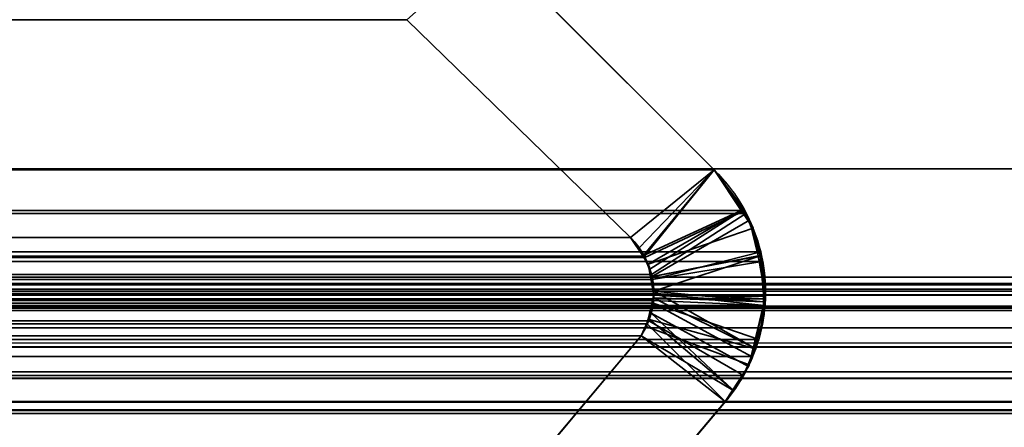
# Model space of a CAD drawing. Header units: millimetres. Extents: x -603 to 3703, y -120 to 249.
# Tile 616 of 656: x 1970.07 to 1975.56, y 1.2 to 3.48. Entities that reach past the tile are written whole.
import ezdxf

# ---------------------------------------------------------------- set-up
doc = ezdxf.new("R2010")
doc.units = ezdxf.units.MM
doc.layers.add('152', color=7, linetype='Continuous', true_color=0xffffff)

# ---------------------------------------------------------------- blocks, each defined once
blk = doc.blocks.new('UG_SURFACE_002')
at = {"layer": '152', "color": 252, "linetype": 'Continuous', "lineweight": 35}
for points in [[(2177.5, -30, 2213.0001), (2177.5, 229.8, 2213.0001), (822.5, 229.8, 2213.0001), (822.5, -30, 2213.0001)], [(972.5, -30, 2063), (972.5, 229.8, 2063), (2027.4999, 229.8, 2063), (2027.4999, -30, 2063)]]:
    blk.add_3dface(points, dxfattribs=at)
blk = doc.blocks.new('UG_SURFACE_148')
at = {"layer": '152', "color": 7, "linetype": 'Continuous', "lineweight": 35}
for points in [[(1986.675, 2.6459, 2020.175), (1986.6284, 5.9608, 2020.1285), (1013.3716, 5.9608, 2020.1285), (1013.325, 2.6459, 2020.175)], [(1014.2951, 2.0412, 2019.2049), (1014.3776, 4.9715, 2019.1224), (1985.6224, 4.9715, 2019.1224), (1985.7049, 2.0412, 2019.2049)], [(1027.3063, 3.8936, 2006.1936), (1026.0557, 2.6395, 2007.4444), (1973.9443, 2.6395, 2007.4444), (1972.6937, 3.8936, 2006.1936)], [(1973.477, 2.2621, 2006.9771), (1972.2289, 3.4787, 2005.729), (1972.6937, 3.8936, 2006.1936), (1973.9443, 2.6395, 2007.4444)], [(1972.2289, 3.4787, 2005.729), (1973.477, 2.2621, 2006.9771), (1026.523, 2.2621, 2006.9771), (1027.7711, 3.4787, 2005.729)], [(1986.6695, 1.0733, 2020.1695), (1013.325, 2.6459, 2020.175), (1013.2391, 0.3109, 2020.2608)], [(1986.6695, 1.0733, 2020.1695), (1986.675, 2.6459, 2020.175), (1013.325, 2.6459, 2020.175)], [(1974.1158, 2.4134, 2007.6158), (1973.9443, 2.6395, 2007.4444), (1026.0557, 2.6395, 2007.4444), (1025.8842, 2.4134, 2007.6158)], [(1973.9443, 2.6395, 2007.4444), (1973.5554, 2.1585, 2007.0555), (1973.477, 2.2621, 2006.9771)], [(1973.5584, 2.1509, 2007.0584), (1973.5554, 2.1585, 2007.0555), (1973.9443, 2.6395, 2007.4444), (1974.1158, 2.4134, 2007.6158)], [(1974.205, 2.1819, 2007.705), (1974.1224, 2.3964, 2007.6225), (1025.8776, 2.3964, 2007.6225), (1025.795, 2.1819, 2007.705)], [(1025.8776, 2.3964, 2007.6225), (1974.1224, 2.3964, 2007.6225), (1974.1158, 2.4134, 2007.6158)], [(1025.8842, 2.4134, 2007.6158), (1025.8776, 2.3964, 2007.6225), (1974.1158, 2.4134, 2007.6158)], [(1974.1158, 2.4134, 2007.6158), (1974.1224, 2.3964, 2007.6225), (1973.5955, 2.0554, 2007.0956), (1973.5584, 2.1509, 2007.0584)], [(1973.5988, 2.027, 2007.0989), (1973.5955, 2.0554, 2007.0956), (1974.1224, 2.3964, 2007.6225), (1974.205, 2.1819, 2007.705)], [(1026.4438, 2.1468, 2007.0562), (1026.523, 2.2621, 2006.9771), (1973.477, 2.2621, 2006.9771)], [(1973.477, 2.2621, 2006.9771), (1973.5554, 2.1585, 2007.0555), (1026.4438, 2.1468, 2007.0562)], [(1025.795, 2.1819, 2007.705), (1025.7896, 2.1271, 2007.7105), (1974.2104, 2.1271, 2007.7105)], [(1025.795, 2.1819, 2007.705), (1974.2104, 2.1271, 2007.7105), (1974.205, 2.1819, 2007.705)], [(1973.5955, 2.0554, 2007.0956), (1026.4269, 2.1222, 2007.0732), (1026.4438, 2.1468, 2007.0562)], [(1973.5554, 2.1585, 2007.0555), (1973.5584, 2.1509, 2007.0584), (1026.4438, 2.1468, 2007.0562)], [(1026.4438, 2.1468, 2007.0562), (1973.5584, 2.1509, 2007.0584), (1973.5955, 2.0554, 2007.0956)], [(1974.205, 2.1819, 2007.705), (1974.2104, 2.1271, 2007.7105), (1973.5988, 2.027, 2007.0989)], [(1974.2308, 1.9194, 2007.7307), (1025.7896, 2.1271, 2007.7105), (1025.7692, 1.9194, 2007.7307)], [(1974.2308, 1.9194, 2007.7307), (1974.2104, 2.1271, 2007.7105), (1025.7896, 2.1271, 2007.7105)], [(1973.5955, 2.0554, 2007.0956), (1026.3988, 2.0275, 2007.1013), (1026.4269, 2.1222, 2007.0732)], [(1974.2104, 2.1271, 2007.7105), (1974.2308, 1.9194, 2007.7307), (1973.6083, 1.9483, 2007.1082), (1973.5988, 2.027, 2007.0989)], [(1014.2951, 2.0412, 2019.2049), (1985.7049, 2.0412, 2019.2049), (1985.6882, 1.8784, 2019.1882), (1014.3118, 1.8784, 2019.1882)], [(1973.5955, 2.0554, 2007.0956), (1973.5988, 2.027, 2007.0989), (1026.3988, 2.0275, 2007.1013)], [(1017.1266, 1.997, 2016.3734), (1015.2102, 1.295, 2018.2898), (1984.7898, 1.295, 2018.2898), (1982.8734, 1.997, 2016.3734)], [(1017.1266, 1.997, 2016.3734), (1982.8734, 1.997, 2016.3734), (1982.7933, 2.0043, 2016.2933)], [(1982.7933, 2.0043, 2016.2933), (1017.2083, 1.9879, 2016.2916), (1017.1266, 1.997, 2016.3734)], [(1982.7933, 2.0043, 2016.2933), (1982.7911, 2.0038, 2016.2911), (1017.2083, 1.9879, 2016.2916)], [(1017.3337, 1.974, 2016.1662), (1017.2083, 1.9879, 2016.2916), (1982.7911, 2.0038, 2016.2911)], [(1982.7911, 2.0038, 2016.2911), (1982.6667, 1.974, 2016.1667), (1017.3337, 1.974, 2016.1662)], [(1026.3925, 1.975, 2007.1075), (1026.3983, 2.026, 2007.1018), (1973.6056, 1.9097, 2007.1056)], [(1973.6083, 1.9483, 2007.1082), (1026.3983, 2.026, 2007.1018), (1026.3988, 2.0275, 2007.1013)], [(1973.6083, 1.9483, 2007.1082), (1973.6056, 1.9097, 2007.1056), (1026.3983, 2.026, 2007.1018)], [(1026.3988, 2.0275, 2007.1013), (1973.5988, 2.027, 2007.0989), (1973.6083, 1.9483, 2007.1082)], [(1017.3662, 1.9704, 2016.1338), (1017.3337, 1.974, 2016.1662), (1982.6667, 1.974, 2016.1667)], [(1017.3662, 1.9704, 2016.1338), (1982.6667, 1.974, 2016.1667), (1982.6149, 1.9616, 2016.115)], [(1982.6149, 1.9616, 2016.115), (1017.4114, 1.9379, 2016.0887), (1017.3662, 1.9704, 2016.1338)], [(1982.6149, 1.9616, 2016.115), (1982.5877, 1.941, 2016.0878), (1017.4114, 1.9379, 2016.0887)], [(1017.5066, 1.8695, 2015.9934), (1017.4114, 1.9379, 2016.0887), (1982.5877, 1.941, 2016.0878)], [(1017.5066, 1.8695, 2015.9934), (1982.5877, 1.941, 2016.0878), (1982.4934, 1.8695, 2015.9934)], [(1973.6056, 1.9097, 2007.1056), (1026.3968, 1.9101, 2007.1032), (1026.3925, 1.975, 2007.1075)], [(1973.6056, 1.9097, 2007.1056), (1973.6083, 1.9483, 2007.1082), (1974.2246, 1.8818, 2007.7245)], [(1973.6083, 1.9483, 2007.1082), (1974.2308, 1.9194, 2007.7307), (1974.2246, 1.8818, 2007.7245)], [(1014.3118, 1.8784, 2019.1882), (1985.6882, 1.8784, 2019.1882), (1985.6794, 1.8545, 2019.1793)], [(1985.6794, 1.8545, 2019.1793), (1014.3186, 1.8526, 2019.1815), (1014.3118, 1.8784, 2019.1882)], [(1982.4934, 1.8695, 2015.9934), (1017.5085, 1.8664, 2015.9914), (1017.5066, 1.8695, 2015.9934)], [(1982.4934, 1.8695, 2015.9934), (1982.4915, 1.8664, 2015.9914), (1017.5085, 1.8664, 2015.9914)], [(1025.7692, 1.9194, 2007.7307), (1025.7754, 1.8818, 2007.7245), (1974.2246, 1.8818, 2007.7245), (1974.2308, 1.9194, 2007.7307)], [(1974.2246, 1.8818, 2007.7245), (1025.7754, 1.8818, 2007.7245), (1025.8061, 1.6931, 2007.694)], [(1974.1939, 1.6931, 2007.694), (1974.2246, 1.8818, 2007.7245), (1025.8061, 1.6931, 2007.694)], [(1026.3968, 1.9101, 2007.1032), (1973.6056, 1.9097, 2007.1056), (1973.6048, 1.8959, 2007.1049)], [(1026.3993, 1.8701, 2007.1006), (1026.3968, 1.9101, 2007.1032), (1973.6048, 1.8959, 2007.1049)], [(1973.6048, 1.8959, 2007.1049), (1026.414, 1.8134, 2007.0858), (1026.3993, 1.8701, 2007.1006)], [(1026.414, 1.8134, 2007.0858), (1973.6048, 1.8959, 2007.1049), (1973.5795, 1.7957, 2007.0796)], [(1974.1535, 1.597, 2007.6535), (1974.1088, 1.4909, 2007.6089), (1973.5795, 1.7957, 2007.0796), (1973.6048, 1.8959, 2007.1049)], [(1974.2246, 1.8818, 2007.7245), (1974.1939, 1.6931, 2007.694), (1973.6048, 1.8959, 2007.1049), (1973.6056, 1.9097, 2007.1056)], [(1973.6048, 1.8959, 2007.1049), (1974.1939, 1.6931, 2007.694), (1974.1535, 1.597, 2007.6535)], [(1014.3309, 1.8061, 2019.1691), (1014.3186, 1.8526, 2019.1815), (1985.6794, 1.8545, 2019.1793)], [(1014.3309, 1.8061, 2019.1691), (1985.6794, 1.8545, 2019.1793), (1985.6114, 1.6712, 2019.1114)], [(1017.5085, 1.8664, 2015.9914), (1982.4915, 1.8664, 2015.9914), (1982.4214, 1.7573, 2015.9214), (1017.5786, 1.7573, 2015.9214)], [(1014.3309, 1.8061, 2019.1691), (1985.6114, 1.6712, 2019.1114), (1985.5958, 1.65, 2019.0959)], [(1985.5958, 1.65, 2019.0959), (1014.405, 1.6498, 2019.0949), (1014.3309, 1.8061, 2019.1691)], [(1026.414, 1.8134, 2007.0858), (1973.5795, 1.7957, 2007.0796), (1973.5712, 1.7793, 2007.0713)], [(1973.5712, 1.7793, 2007.0713), (1026.43, 1.7806, 2007.0701), (1026.414, 1.8134, 2007.0858)], [(1026.43, 1.7806, 2007.0701), (1973.5712, 1.7793, 2007.0713), (1973.5372, 1.7131, 2007.0372)], [(1973.5372, 1.7131, 2007.0372), (1026.4628, 1.7131, 2007.0372), (1026.43, 1.7806, 2007.0701)], [(1974.0072, 1.345, 2007.5073), (1973.5372, 1.7131, 2007.0372), (1973.5712, 1.7793, 2007.0713)], [(1973.5712, 1.7793, 2007.0713), (1973.5795, 1.7957, 2007.0796), (1974.1088, 1.4909, 2007.6089), (1974.0072, 1.345, 2007.5073)], [(1017.5786, 1.7573, 2015.9214), (1982.4214, 1.7573, 2015.9214), (1981.7749, 1.0741, 2015.275), (1018.2251, 1.0741, 2015.275)], [(1973.5372, 1.7131, 2007.0372), (1972.985, 1.0529, 2006.485), (1027.015, 1.0529, 2006.485), (1026.4628, 1.7131, 2007.0372)], [(1972.985, 1.0529, 2006.485), (1973.5372, 1.7131, 2007.0372), (1974.0072, 1.345, 2007.5073), (1973.069, 0.2303, 2006.5689)], [(1014.405, 1.6498, 2019.0949), (1985.5958, 1.65, 2019.0959), (1985.4931, 1.5104, 2018.9931)], [(1014.4185, 1.6214, 2019.0816), (1014.405, 1.6498, 2019.0949), (1985.4931, 1.5104, 2018.9931)], [(1025.8061, 1.6931, 2007.694), (1025.8465, 1.597, 2007.6535), (1974.1535, 1.597, 2007.6535), (1974.1939, 1.6931, 2007.694)], [(1014.4185, 1.6214, 2019.0816), (1985.4931, 1.5104, 2018.9931), (1985.4424, 1.4748, 2018.9424)], [(1985.4424, 1.4748, 2018.9424), (1014.5568, 1.4693, 2018.9433), (1014.4185, 1.6214, 2019.0816)], [(1974.1088, 1.4909, 2007.6089), (1025.8465, 1.597, 2007.6535), (1025.8912, 1.4909, 2007.6089)], [(1974.1088, 1.4909, 2007.6089), (1974.1535, 1.597, 2007.6535), (1025.8465, 1.597, 2007.6535)], [(1025.8912, 1.4909, 2007.6089), (1025.9928, 1.345, 2007.5073), (1974.0072, 1.345, 2007.5073), (1974.1088, 1.4909, 2007.6089)], [(1014.5789, 1.4448, 2018.9211), (1014.5568, 1.4693, 2018.9433), (1985.4424, 1.4748, 2018.9424)], [(1014.5789, 1.4448, 2018.9211), (1985.4424, 1.4748, 2018.9424), (1985.2571, 1.3446, 2018.7571)], [(1014.5789, 1.4448, 2018.9211), (1985.2571, 1.3446, 2018.7571), (1985.2486, 1.3429, 2018.7485)], [(1985.2486, 1.3429, 2018.7485), (1014.7544, 1.3555, 2018.7457), (1014.5789, 1.4448, 2018.9211)], [(1014.8538, 1.3048, 2018.6462), (1014.7544, 1.3555, 2018.7457), (1985.2486, 1.3429, 2018.7485)], [(1014.9699, 1.3016, 2018.5301), (1014.8538, 1.3048, 2018.6462), (1985.2486, 1.3429, 2018.7485)], [(1985.2486, 1.3429, 2018.7485), (1985.0287, 1.3001, 2018.5287), (1014.9699, 1.3016, 2018.5301)], [(1025.9928, 1.345, 2007.5073), (1026.931, 0.2303, 2006.5689), (1973.069, 0.2303, 2006.5689), (1974.0072, 1.345, 2007.5073)], [(1014.9699, 1.3016, 2018.5301), (1985.0287, 1.3001, 2018.5287), (1984.9199, 1.2788, 2018.42)], [(1015.2102, 1.295, 2018.2898), (1014.9699, 1.3016, 2018.5301), (1984.9199, 1.2788, 2018.42)], [(1984.9199, 1.2788, 2018.42), (1984.7898, 1.295, 2018.2898), (1015.2102, 1.295, 2018.2898)]]:
    blk.add_3dface(points, dxfattribs=at)
blk = doc.blocks.new('UG_SURFACE_149')
at = {"layer": '152', "color": 7, "linetype": 'Continuous', "lineweight": 35}
for points in [[(1972.6937, 3.8936, -7), (1973.9443, 2.6395, -7), (1973.477, 2.2621, -7), (1972.2289, 3.4787, -7)], [(1973.9443, 2.6395, 2007.4444), (1972.6937, 3.8936, 2006.1936), (1972.2289, 3.4787, 2005.729), (1973.477, 2.2621, 2006.9771)], [(1972.6937, 3.8936, 2006.1936), (1973.9443, 2.6395, 2007.4444), (1973.9443, 2.6395, -7), (1972.6937, 3.8936, -7)], [(1972.2289, 3.4787, -7), (1973.477, 2.2621, -7), (1973.477, 2.2621, 2006.9771), (1972.2289, 3.4787, 2005.729)], [(1973.5463, 2.1587, -7), (1973.477, 2.2621, -7), (1973.9443, 2.6395, -7), (1974.0957, 2.4137, -7)], [(1973.477, 2.2621, 2006.9771), (1973.5267, 2.2044, 2007.0267), (1973.9443, 2.6395, 2007.4444)], [(1973.9443, 2.6395, 2007.4444), (1973.5267, 2.2044, 2007.0267), (1973.5494, 2.1596, 2007.0493)], [(1973.5494, 2.1596, 2007.0493), (1973.5867, 2.086, 2007.0868), (1974.104, 2.4145, 2007.6041), (1973.9443, 2.6395, 2007.4444)], [(1974.0957, 2.4137, -7), (1973.9443, 2.6395, -7), (1973.9443, 2.6395, 2007.4444)], [(1973.9443, 2.6395, 2007.4444), (1974.104, 2.4145, 2007.6041), (1974.0957, 2.4137, -7)], [(1974.0957, 2.4137, -7), (1973.5769, 2.1129, -7), (1973.5463, 2.1587, -7)], [(1974.0957, 2.4137, -7), (1974.1629, 2.3136, -7), (1973.5769, 2.1129, -7)], [(1974.143, 2.3595, 2007.643), (1974.104, 2.4145, 2007.6041), (1973.5867, 2.086, 2007.0868), (1973.5942, 2.0424, 2007.0941)], [(1974.1629, 2.3136, -7), (1974.0957, 2.4137, -7), (1974.104, 2.4145, 2007.6041)], [(1974.104, 2.4145, 2007.6041), (1974.143, 2.3595, 2007.643), (1974.1629, 2.3136, -7)], [(1973.5897, 2.0422, -7), (1973.5769, 2.1129, -7), (1974.1629, 2.3136, -7), (1974.1904, 2.1604, -7)], [(1973.5942, 2.0424, 2007.0941), (1974.2017, 2.1593, 2007.7016), (1974.143, 2.3595, 2007.643)], [(1974.1904, 2.1604, -7), (1974.1629, 2.3136, -7), (1974.143, 2.3595, 2007.643)], [(1974.143, 2.3595, 2007.643), (1974.2017, 2.1593, 2007.7016), (1974.1904, 2.1604, -7)], [(1973.5463, 2.1587, -7), (1973.5267, 2.2044, 2007.0267), (1973.477, 2.2621, 2006.9771)], [(1973.477, 2.2621, 2006.9771), (1973.477, 2.2621, -7), (1973.5463, 2.1587, -7)], [(1973.5463, 2.1587, -7), (1973.5494, 2.1596, 2007.0493), (1973.5267, 2.2044, 2007.0267)], [(1973.5494, 2.1596, 2007.0493), (1973.5463, 2.1587, -7), (1973.5769, 2.1129, -7)], [(1973.5769, 2.1129, -7), (1973.5867, 2.086, 2007.0868), (1973.5494, 2.1596, 2007.0493)], [(1974.1904, 2.1604, -7), (1974.2312, 1.9331, -7), (1973.6081, 1.9401, -7), (1973.5897, 2.0422, -7)], [(1973.5942, 2.0424, 2007.0941), (1973.6081, 1.9615, 2007.1082), (1974.2017, 2.1593, 2007.7016)], [(1973.6081, 1.9615, 2007.1082), (1974.2211, 1.902, 2007.7212), (1974.2228, 2.0869, 2007.7229), (1974.2017, 2.1593, 2007.7016)], [(1974.2312, 1.9331, -7), (1974.1904, 2.1604, -7), (1974.2017, 2.1593, 2007.7016)], [(1974.2241, 1.9032, -7), (1974.2312, 1.9331, -7), (1974.2017, 2.1593, 2007.7016)], [(1974.2017, 2.1593, 2007.7016), (1974.2228, 2.0869, 2007.7229), (1974.2241, 1.9032, -7)], [(1973.5867, 2.086, 2007.0868), (1973.5769, 2.1129, -7), (1973.5897, 2.0422, -7)], [(1973.5897, 2.0422, -7), (1973.5942, 2.0424, 2007.0941), (1973.5867, 2.086, 2007.0868)], [(1973.5942, 2.0424, 2007.0941), (1973.5897, 2.0422, -7), (1973.6081, 1.9401, -7)], [(1973.6081, 1.9401, -7), (1973.6081, 1.9615, 2007.1082), (1973.5942, 2.0424, 2007.0941)], [(1974.2228, 2.0869, 2007.7229), (1974.2211, 1.902, 2007.7212), (1974.2241, 1.9032, -7)], [(1973.6044, 1.9246, -7), (1973.5761, 1.8059, -7), (1973.5793, 1.8073, 2007.0794)], [(1974.2241, 1.9032, -7), (1974.1621, 1.644, -7), (1973.5761, 1.8059, -7), (1973.6044, 1.9246, -7)], [(1973.5793, 1.8073, 2007.0794), (1973.5938, 1.8397, 2007.0937), (1973.6044, 1.9246, -7)], [(1973.5938, 1.8397, 2007.0937), (1973.6037, 1.9247, 2007.1037), (1973.6044, 1.9246, -7)], [(1973.6037, 1.9247, 2007.1037), (1973.5938, 1.8397, 2007.0937), (1974.1358, 1.542, 2007.6358), (1974.1682, 1.6459, 2007.6683)], [(1973.6081, 1.9401, -7), (1973.6037, 1.9247, 2007.1037), (1973.6081, 1.9615, 2007.1082)], [(1974.1682, 1.6459, 2007.6683), (1973.6081, 1.9615, 2007.1082), (1973.6037, 1.9247, 2007.1037)], [(1973.6081, 1.9401, -7), (1973.6044, 1.9246, -7), (1973.6037, 1.9247, 2007.1037)], [(1973.6044, 1.9246, -7), (1973.6081, 1.9401, -7), (1974.2241, 1.9032, -7)], [(1974.1682, 1.6459, 2007.6683), (1974.2203, 1.8123, 2007.7202), (1974.2211, 1.902, 2007.7212), (1973.6081, 1.9615, 2007.1082)], [(1973.6081, 1.9401, -7), (1974.2312, 1.9331, -7), (1974.2241, 1.9032, -7)], [(1974.1682, 1.6459, 2007.6683), (1974.1621, 1.644, -7), (1974.2241, 1.9032, -7)], [(1974.2241, 1.9032, -7), (1974.2203, 1.8123, 2007.7202), (1974.1682, 1.6459, 2007.6683)], [(1974.2241, 1.9032, -7), (1974.2211, 1.902, 2007.7212), (1974.2203, 1.8123, 2007.7202)], [(1974.0499, 1.4105, 2007.55), (1973.5938, 1.8397, 2007.0937), (1973.5793, 1.8073, 2007.0794)], [(1974.0499, 1.4105, 2007.55), (1974.1358, 1.542, 2007.6358), (1973.5938, 1.8397, 2007.0937)], [(1973.5372, 1.7131, 2007.0372), (1973.5793, 1.8073, 2007.0794), (1973.5661, 1.7643, -7)], [(1973.5793, 1.8073, 2007.0794), (1973.5372, 1.7131, 2007.0372), (1974.0072, 1.345, 2007.5073), (1974.0499, 1.4105, 2007.55)], [(1973.5661, 1.7643, -7), (1973.5372, 1.7131, -7), (1973.5372, 1.7131, 2007.0372)], [(1973.5372, 1.7131, -7), (1973.5661, 1.7643, -7), (1974.1398, 1.5504, -7), (1974.0484, 1.4088, -7)], [(1973.5793, 1.8073, 2007.0794), (1973.5761, 1.8059, -7), (1973.5661, 1.7643, -7)], [(1974.1621, 1.644, -7), (1974.1398, 1.5504, -7), (1973.5661, 1.7643, -7), (1973.5761, 1.8059, -7)], [(1973.5372, 1.7131, -7), (1972.985, 1.0529, -7), (1972.985, 1.0529, 2006.485), (1973.5372, 1.7131, 2007.0372)], [(1972.985, 1.0529, -7), (1973.5372, 1.7131, -7), (1974.0072, 1.345, -7), (1973.069, 0.2303, -7)], [(1973.069, 0.2303, 2006.5689), (1974.0072, 1.345, 2007.5073), (1973.5372, 1.7131, 2007.0372), (1972.985, 1.0529, 2006.485)], [(1974.0484, 1.4088, -7), (1974.0072, 1.345, -7), (1973.5372, 1.7131, -7)], [(1974.1621, 1.644, -7), (1974.1682, 1.6459, 2007.6683), (1974.1358, 1.542, 2007.6358)], [(1974.1358, 1.542, 2007.6358), (1974.1398, 1.5504, -7), (1974.1621, 1.644, -7)], [(1974.0499, 1.4105, 2007.55), (1974.0484, 1.4088, -7), (1974.1398, 1.5504, -7)], [(1974.1398, 1.5504, -7), (1974.1358, 1.542, 2007.6358), (1974.0499, 1.4105, 2007.55)], [(1974.0484, 1.4088, -7), (1974.0499, 1.4105, 2007.55), (1974.0072, 1.345, 2007.5073)], [(1974.0072, 1.345, 2007.5073), (1974.0072, 1.345, -7), (1974.0484, 1.4088, -7)], [(1974.0072, 1.345, 2007.5073), (1973.069, 0.2303, 2006.5689), (1973.069, 0.2303, -7), (1974.0072, 1.345, -7)]]:
    blk.add_3dface(points, dxfattribs=at)
blk = doc.blocks.new('UG_SURFACE_154')
at = {"layer": '152', "color": 252, "linetype": 'Continuous', "lineweight": 35}
for points in [[(1011, -46.92, 2022.5), (1989, -46.92, 2022.5), (1989, 62.92, 2022.5), (1011, 62.92, 2022.5)], [(1012.5, -46.92, 2020.9999), (1012.5, 62.92, 2020.9999), (1987.5, 62.92, 2020.9999), (1987.5, -46.92, 2020.9999)]]:
    blk.add_3dface(points, dxfattribs=at)

msp = doc.modelspace()

# ---------------------------------------------------------------- linework, layer by layer
at = {"layer": '152', "color": 252, "linetype": 'Continuous', "lineweight": -3, "true_color": 0x939598}
for p, q in [((1973.9443, 2.6395, 2007.4443), (1972.6937, 3.8936, 2006.1937)), ((1973.9443, 2.6395, 2007.4443), (1972.6937, 3.8936, 2006.1937)), ((1972.6937, 3.8936, -7), (1973.9443, 2.6395, -7)), ((1972.2289, 3.4787, -7), (1973.477, 2.2621, -7)), ((1973.477, 2.2621, 2006.977), (1972.2289, 3.4787, 2005.7289)), ((1973.477, 2.2621, 2006.977), (1972.2289, 3.4787, 2005.7289)), ((1986.675, 2.6459, 2020.175), (1013.325, 2.6459, 2020.175)), ((1026.0557, 2.6395, 2007.4443), (1973.9443, 2.6395, 2007.4443)), ((1973.9443, 2.6395, 2007.4443), (1973.9443, 2.6395, -7)), ((1973.477, 2.2621, 2006.977), (1026.523, 2.2621, 2006.977)), ((1973.477, 2.2621, -7), (1973.477, 2.2621, 2006.977)), ((1014.2951, 2.0412, 2019.2049), (1985.7049, 2.0412, 2019.2049)), ((1017.1266, 1.997, 2016.3734), (1982.8734, 1.997, 2016.3734)), ((1014.3117, 1.8784, 2019.1883), (1985.6883, 1.8784, 2019.1883)), ((1017.5786, 1.7573, 2015.9214), (1982.4214, 1.7573, 2015.9214)), ((1973.5372, 1.7131, 2007.0372), (1026.4628, 1.7131, 2007.0372)), ((1973.5372, 1.7131, -7), (1972.985, 1.0529, -7)), ((1973.5372, 1.7131, 2007.0372), (1972.985, 1.0529, 2006.485)), ((1973.5372, 1.7131, 2007.0372), (1972.985, 1.0529, 2006.485)), ((1973.5372, 1.7131, -7), (1973.5372, 1.7131, 2007.0372)), ((1025.9927, 1.345, 2007.5073), (1974.0073, 1.345, 2007.5073)), ((1974.0073, 1.345, 2007.5073), (1973.0689, 0.2303, 2006.5689)), ((1974.0073, 1.345, -7), (1973.0689, 0.2303, -7)), ((1974.0073, 1.345, 2007.5073), (1973.0689, 0.2303, 2006.5689)), ((1974.0073, 1.345, 2007.5073), (1974.0073, 1.345, -7)), ((1015.2101, 1.295, 2018.2899), (1984.7899, 1.295, 2018.2899))]:
    msp.add_line(p, q, dxfattribs=at)
for points in [[(1973.9443, 2.6395, -7), (1974.3015, 2.2915, -7), (1974.3291, 1.7265, -7), (1974.0073, 1.345, -7)], [(1973.9443, 2.6395, 2007.4443), (1974.3015, 2.2915, 2007.8015), (1974.3291, 1.7265, 2007.8291), (1974.0073, 1.345, 2007.5073)], [(1973.5372, 1.7131, 2007.0372), (1973.6512, 1.8869, 2007.1512), (1973.6257, 2.117, 2007.1257), (1973.477, 2.2621, 2006.977)], [(1973.477, 2.2621, -7), (1973.6257, 2.117, -7), (1973.6512, 1.8869, -7), (1973.5372, 1.7131, -7)]]:
    msp.add_open_spline(points, degree=3, dxfattribs=at)
for points, knots in [([(1973.9443, 2.6395, 2007.4443), (1974.0087, 2.5767, 2007.5087), (1974.0682, 2.501, 2007.5682), (1974.1538, 2.3438, 2007.6538), (1974.1849, 2.2651, 2007.6849), (1974.2251, 2.0983, 2007.7251), (1974.2343, 2.0076, 2007.7343), (1974.2276, 1.8421, 2007.7276), (1974.2147, 1.7647, 2007.7147), (1974.1729, 1.6205, 2007.6729), (1974.1435, 1.5522, 2007.6435), (1974.0787, 1.4376, 2007.5787), (1974.0443, 1.3888, 2007.5443), (1974.0073, 1.345, 2007.5073)], [0, 0, 0, 0, 0.216801, 0.216801, 0.388943, 0.388943, 0.56272, 0.56272, 0.714161, 0.714161, 0.867331, 0.867331, 1, 1, 1, 1]), ([(1973.477, 2.2621, 2006.977), (1973.5065, 2.2334, 2007.0065), (1973.5337, 2.1986, 2007.0337), (1973.5641, 2.1427, 2007.0641), (1973.5719, 2.126, 2007.0719), (1973.5853, 2.0915, 2007.0853), (1973.5909, 2.0737, 2007.0909), (1973.6039, 2.0212, 2007.1039), (1973.6084, 1.9845, 2007.1084), (1973.6081, 1.9308, 2007.1081), (1973.607, 1.9132, 2007.107), (1973.6003, 1.861, 2007.1003), (1973.5915, 1.8269, 2007.0915), (1973.5681, 1.7658, 2007.0681), (1973.5536, 1.738, 2007.0536), (1973.5372, 1.7131, 2007.0372)], [0, 0, 0, 0, 0.238349, 0.238349, 0.331151, 0.331151, 0.421599, 0.421599, 0.592102, 0.592102, 0.673842, 0.673842, 0.840562, 0.840562, 1, 1, 1, 1])]:
    msp.add_open_spline(points, degree=3, knots=knots, dxfattribs=at)

# ---------------------------------------------------------------- block references
for name in ['UG_SURFACE_002', 'UG_SURFACE_154', 'UG_SURFACE_149', 'UG_SURFACE_148']:
    msp.add_blockref(name, (0, 0), dxfattribs=at)

doc.saveas('drawing.dxf')
